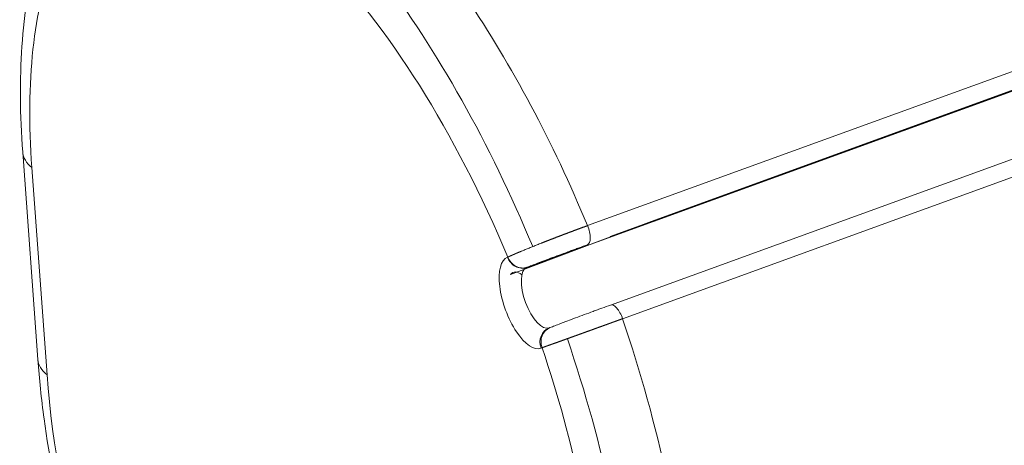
# Model space of a CAD drawing. Header units: millimetres. Extents: x 25069 to 61396, y 8621 to 21558.
# Tile 491 of 656: x 52243 to 52365, y 15666 to 15718. Entities that reach past the tile are written whole.
import ezdxf

# ---------------------------------------------------------------- set-up
doc = ezdxf.new("R2010")
doc.units = ezdxf.units.MM
doc.layers.add('10', color=7, linetype='Continuous')

msp = doc.modelspace()

# ---------------------------------------------------------------- linework, layer by layer
at = {"layer": '10', "color": 7, "linetype": 'Continuous', "lineweight": 15}
for p, q in [((52313.435, 15692.959), (52373.056, 15714.619)), ((52321.318, 15693.491), (52375.976, 15713.349)), ((52373.048, 15712.257), (52316.248, 15691.621)), ((52305.924, 15687.791), (52370.677, 15711.317)), ((52316.272, 15683.122), (52378.714, 15705.807)), ((52243.452, 15702.063), (52245.327, 15676.379)), ((52377.399, 15703.091), (52317.778, 15681.43)), ((52244.588, 15700.16), (52246.463, 15674.475)), ((52321.318, 15693.491), (52303.88, 15686.91)), ((52303.521, 15689.046), (52303.568, 15689.065)), ((52305.971, 15687.81), (52305.924, 15687.791)), ((52308.777, 15680.321), (52308.648, 15680.269)), ((52307.804, 15677.84), (52307.674, 15677.789))]:
    msp.add_line(p, q, dxfattribs=at)
for centre, major_axis, ratio, start_param, end_param in [((52279.814, 15671.879), (23.391, -64.383), 0.4144658, 1.6884629, 2.4183623), ((52279.814, 15671.879), (23.391, -64.383), 0.4144658, 3.5725835, 4.1136019), ((52279.814, 15671.879), (26.122, -71.902), 0.4144658, 1.6784007, 2.2199664), ((52286.657, 15674.365), (-26.122, 71.902), 0.4144658, 4.8215238, 5.2610129), ((52251.431, 15702.646), (7.979, 0.582), 0.5129499, 3.1421282, 3.6454702), ((52312.735, 15692.473), (0.683, -1.88), 0.4144658, 0.0120781, 1.6799312), ((52305.597, 15683.417), (-2.049, 5.639), 0.4144658, 0.0120781, 3.1536708), ((52305.231, 15689.668), (0.737, -1.859), 0.9099985, 4.6858752, 6.2566716), ((52305.278, 15689.686), (0.737, -1.859), 0.9099985, 4.6858752, 6.2566716), ((52307.308, 15684.039), (1.366, -3.76), 0.4144658, 3.1536708, 6.2952634), ((52305.597, 15683.417), (-1.366, 3.76), 0.4144658, 5.7020864, 6.5400907), ((52316.965, 15681.245), (-0.683, 1.88), 0.4144658, 4.6602536, 6.2952634), ((52286.657, 15674.365), (-26.122, 71.902), 0.4144658, 4.1136019, 4.6602536), ((52309.385, 15678.41), (-0.737, 1.859), 0.9099985, 0.0000181, 1.5442826), ((52309.515, 15678.462), (-0.737, 1.859), 0.9099985, 0.0000181, 1.5442826), ((52309.515, 15678.462), (-0.737, 1.859), 0.9099985, 6.2566716, 6.2832034), ((52279.814, 15671.879), (-26.122, 71.902), 0.4144658, 4.1144661, 4.6603849), ((52279.814, 15671.879), (23.391, -64.383), 0.4144658, 0.9720092, 1.5130276), ((52253.306, 15676.961), (7.979, 0.582), 0.5129499, 3.1421282, 3.6454702), ((52281.688, 15646.195), (23.391, -64.383), 0.4144658, 4.1136019, 4.9989757)]:
    msp.add_ellipse(centre, major_axis=major_axis, ratio=ratio, start_param=start_param, end_param=end_param, dxfattribs=at)
for points, knots in [([(52247.009, 15732.218), (52246.3, 15730.503), (52244.544, 15725.321), (52243.051, 15715.481), (52243.105, 15706.704), (52243.452, 15702.063)], [0, 0, 0, 0, 0.2117021, 0.6082341, 1, 1, 1, 1]), ([(52303.568, 15689.065), (52303.573, 15689.067), (52303.584, 15689.072), (52303.6, 15689.08), (52303.616, 15689.088), (52303.633, 15689.095), (52303.65, 15689.103), (52303.667, 15689.111), (52303.684, 15689.119), (52303.701, 15689.127), (52303.718, 15689.135), (52303.735, 15689.143), (52303.753, 15689.151), (52303.771, 15689.159), (52303.788, 15689.167), (52303.806, 15689.175), (52303.824, 15689.183), (52303.842, 15689.192), (52303.86, 15689.2), (52303.879, 15689.208), (52303.897, 15689.216), (52303.916, 15689.225), (52303.934, 15689.233), (52303.953, 15689.241), (52303.972, 15689.25), (52303.991, 15689.258), (52304.009, 15689.267), (52304.029, 15689.275), (52304.048, 15689.284), (52304.067, 15689.292), (52304.086, 15689.301), (52304.106, 15689.31), (52304.125, 15689.318), (52304.145, 15689.327), (52304.164, 15689.336), (52304.184, 15689.344), (52304.204, 15689.353), (52304.224, 15689.362), (52304.244, 15689.37), (52304.264, 15689.379), (52304.284, 15689.388), (52304.304, 15689.397), (52304.324, 15689.405), (52304.344, 15689.414), (52304.365, 15689.423), (52304.385, 15689.432), (52304.405, 15689.441), (52304.426, 15689.45), (52304.446, 15689.458), (52304.467, 15689.467), (52304.488, 15689.476), (52304.508, 15689.485), (52304.529, 15689.494), (52304.55, 15689.503), (52304.57, 15689.512), (52304.591, 15689.521), (52304.612, 15689.53), (52304.633, 15689.539), (52304.654, 15689.548), (52304.675, 15689.556), (52304.696, 15689.565), (52304.717, 15689.574), (52304.738, 15689.583), (52304.759, 15689.592), (52304.78, 15689.601), (52304.801, 15689.61), (52304.822, 15689.619), (52304.843, 15689.628), (52304.865, 15689.637), (52304.886, 15689.646), (52304.907, 15689.655), (52304.928, 15689.664), (52304.949, 15689.673), (52304.97, 15689.682), (52304.992, 15689.691), (52305.013, 15689.699), (52305.034, 15689.708), (52305.055, 15689.717), (52305.077, 15689.726), (52305.098, 15689.735), (52305.119, 15689.744), (52305.14, 15689.753), (52305.161, 15689.762), (52305.183, 15689.771), (52305.204, 15689.779), (52305.225, 15689.788), (52305.387, 15689.856), (52305.698, 15689.984), (52306.18, 15690.181), (52306.677, 15690.382), (52307.185, 15690.584), (52307.557, 15690.732), (52307.782, 15690.82), (52307.857, 15690.85), (52307.933, 15690.88), (52308.009, 15690.91), (52308.086, 15690.939), (52308.162, 15690.969), (52308.239, 15690.999), (52308.316, 15691.03), (52308.393, 15691.06), (52308.47, 15691.09), (52308.548, 15691.12), (52308.626, 15691.15), (52308.703, 15691.18), (52308.781, 15691.21), (52308.859, 15691.241), (52308.937, 15691.271), (52309.016, 15691.301), (52309.094, 15691.331), (52309.172, 15691.362), (52309.251, 15691.392), (52309.329, 15691.422), (52309.408, 15691.453), (52309.487, 15691.483), (52309.565, 15691.513), (52309.644, 15691.543), (52309.723, 15691.573), (52309.802, 15691.603), (52309.881, 15691.634), (52309.959, 15691.664), (52310.038, 15691.694), (52310.117, 15691.724), (52310.196, 15691.754), (52310.274, 15691.784), (52310.353, 15691.813), (52310.432, 15691.843), (52310.51, 15691.873), (52310.589, 15691.903), (52310.667, 15691.932), (52310.745, 15691.962), (52310.823, 15691.991), (52310.901, 15692.021), (52310.979, 15692.05), (52311.057, 15692.08), (52311.135, 15692.109), (52311.212, 15692.138), (52311.29, 15692.167), (52311.367, 15692.196), (52311.444, 15692.225), (52311.521, 15692.253), (52311.598, 15692.282), (52311.674, 15692.311), (52311.751, 15692.339), (52311.827, 15692.367), (52311.903, 15692.396), (52311.979, 15692.424), (52312.054, 15692.452), (52312.129, 15692.48), (52312.204, 15692.507), (52312.279, 15692.535), (52312.354, 15692.563), (52312.428, 15692.59), (52312.502, 15692.617), (52312.575, 15692.644), (52312.649, 15692.671), (52312.722, 15692.698), (52312.795, 15692.725), (52312.867, 15692.752), (52312.939, 15692.778), (52313.011, 15692.804), (52313.083, 15692.83), (52313.154, 15692.856), (52313.225, 15692.882), (52313.295, 15692.908), (52313.365, 15692.933), (52313.412, 15692.95), (52313.435, 15692.959)], [0, 0, 0, 0, 0.0033969, 0.0067831, 0.0101586, 0.0135234, 0.0168776, 0.020221, 0.0235538, 0.0268759, 0.0301873, 0.033488, 0.036778, 0.0400574, 0.043326, 0.046584, 0.0498313, 0.0530679, 0.0562938, 0.059509, 0.0627136, 0.0659074, 0.0690906, 0.072263, 0.0754248, 0.0785759, 0.0817163, 0.0848461, 0.0879651, 0.0910735, 0.0941711, 0.0972581, 0.1003344, 0.1034, 0.1064549, 0.1094991, 0.1125326, 0.1155555, 0.1185676, 0.1215691, 0.1245598, 0.1275399, 0.1305093, 0.133468, 0.136416, 0.1393534, 0.14228, 0.1451959, 0.1481012, 0.1509957, 0.1538796, 0.1567528, 0.1596153, 0.1624671, 0.1653082, 0.1681386, 0.1709583, 0.1737674, 0.1765657, 0.1793533, 0.1821303, 0.1848966, 0.1876521, 0.190397, 0.1931312, 0.1958547, 0.1985675, 0.2012696, 0.203961, 0.2066418, 0.2093118, 0.2119712, 0.2146198, 0.2172578, 0.219885, 0.2225016, 0.2251075, 0.2277027, 0.2302872, 0.232861, 0.2354241, 0.2379765, 0.2405182, 0.2430492, 0.2455696, 0.2480792, 0.2505782, 0.3027731, 0.3538319, 0.4037548, 0.452542, 0.5001938, 0.5070602, 0.513921, 0.5207762, 0.527626, 0.5344702, 0.5413089, 0.5481421, 0.5549697, 0.5617918, 0.5686085, 0.5754196, 0.5822252, 0.5890253, 0.5958198, 0.6026089, 0.6093925, 0.6161706, 0.6229432, 0.6297103, 0.6364719, 0.643228, 0.6499787, 0.6567238, 0.6634635, 0.6701977, 0.6769264, 0.6836497, 0.6903675, 0.6970799, 0.7037867, 0.7104882, 0.7171841, 0.7238746, 0.7305597, 0.7372393, 0.7439135, 0.7505823, 0.7572456, 0.7639035, 0.7705559, 0.777203, 0.7838446, 0.7904808, 0.7971115, 0.8037369, 0.8103569, 0.8169714, 0.8235806, 0.8301843, 0.8367827, 0.8433757, 0.8499633, 0.8565455, 0.8631223, 0.8696938, 0.8762598, 0.8828206, 0.8893759, 0.8959259, 0.9024705, 0.9090098, 0.9155438, 0.9220724, 0.9285956, 0.9351135, 0.9416261, 0.9481334, 0.9546353, 0.9611319, 0.9676232, 0.9741092, 0.9805898, 0.9870652, 0.9935352, 1, 1, 1, 1]), ([(52313.427, 15690.596), (52313.087, 15690.473), (52312.738, 15690.346), (52312.201, 15690.149), (52312.02, 15690.082), (52311.652, 15689.948), (52311.466, 15689.879), (52310.912, 15689.675), (52310.545, 15689.539), (52309.818, 15689.269), (52309.456, 15689.135), (52308.769, 15688.878), (52308.44, 15688.754), (52307.968, 15688.577), (52307.815, 15688.519), (52307.524, 15688.408), (52307.384, 15688.355), (52306.983, 15688.203), (52306.739, 15688.109), (52306.308, 15687.943), (52306.124, 15687.871), (52305.971, 15687.81)], [0, 0, 0, 0, 0.125, 0.125, 0.1875, 0.1875, 0.25, 0.25, 0.375, 0.375, 0.5, 0.5, 0.625, 0.625, 0.6875, 0.6875, 0.75, 0.75, 0.875, 0.875, 1, 1, 1, 1]), ([(52308.822, 15680.338), (52308.975, 15680.398), (52309.16, 15680.47), (52309.591, 15680.637), (52309.835, 15680.731), (52310.236, 15680.883), (52310.375, 15680.936), (52310.667, 15681.047), (52310.82, 15681.104), (52311.291, 15681.282), (52311.62, 15681.405), (52312.307, 15681.662), (52312.669, 15681.797), (52313.395, 15682.066), (52313.761, 15682.201), (52314.314, 15682.405), (52314.5, 15682.474), (52314.867, 15682.609), (52315.048, 15682.675), (52315.584, 15682.871), (52315.933, 15682.998), (52316.272, 15683.122)], [0, 0, 0, 0, 0.125, 0.125, 0.25, 0.25, 0.3125, 0.3125, 0.375, 0.375, 0.5, 0.5, 0.625, 0.625, 0.75, 0.75, 0.8125, 0.8125, 0.875, 0.875, 1, 1, 1, 1]), ([(52317.778, 15681.43), (52317.765, 15681.425), (52317.739, 15681.416), (52317.699, 15681.401), (52317.659, 15681.387), (52317.619, 15681.372), (52317.579, 15681.358), (52317.539, 15681.343), (52317.499, 15681.329), (52317.458, 15681.314), (52317.418, 15681.299), (52317.377, 15681.284), (52317.337, 15681.27), (52317.296, 15681.255), (52317.255, 15681.24), (52317.214, 15681.225), (52317.173, 15681.21), (52317.131, 15681.195), (52317.09, 15681.18), (52317.049, 15681.165), (52317.007, 15681.15), (52316.965, 15681.135), (52316.924, 15681.12), (52316.882, 15681.105), (52316.84, 15681.089), (52316.798, 15681.074), (52316.756, 15681.059), (52316.713, 15681.043), (52316.671, 15681.028), (52316.629, 15681.013), (52316.586, 15680.997), (52316.544, 15680.982), (52316.501, 15680.966), (52316.458, 15680.951), (52316.415, 15680.935), (52316.372, 15680.92), (52316.329, 15680.904), (52316.286, 15680.888), (52316.243, 15680.873), (52316.2, 15680.857), (52316.157, 15680.841), (52316.113, 15680.826), (52316.07, 15680.81), (52316.026, 15680.794), (52315.983, 15680.778), (52315.939, 15680.763), (52315.896, 15680.747), (52315.852, 15680.731), (52315.808, 15680.715), (52315.764, 15680.699), (52315.72, 15680.683), (52315.676, 15680.667), (52315.632, 15680.651), (52315.588, 15680.635), (52315.544, 15680.619), (52315.5, 15680.603), (52315.455, 15680.587), (52315.411, 15680.571), (52315.367, 15680.555), (52315.322, 15680.539), (52315.278, 15680.523), (52315.233, 15680.507), (52315.189, 15680.491), (52315.144, 15680.474), (52315.1, 15680.458), (52315.055, 15680.442), (52315.01, 15680.426), (52314.966, 15680.41), (52314.921, 15680.394), (52314.876, 15680.377), (52314.831, 15680.361), (52314.787, 15680.345), (52314.742, 15680.329), (52314.697, 15680.312), (52314.652, 15680.296), (52314.607, 15680.28), (52314.562, 15680.264), (52314.517, 15680.247), (52314.472, 15680.231), (52314.427, 15680.215), (52314.382, 15680.199), (52314.337, 15680.182), (52314.292, 15680.166), (52314.247, 15680.15), (52314.202, 15680.133), (52314.157, 15680.117), (52314.112, 15680.101), (52314.067, 15680.085), (52314.022, 15680.068), (52313.977, 15680.052), (52313.932, 15680.036), (52313.887, 15680.019), (52313.842, 15680.003), (52313.797, 15679.987), (52313.752, 15679.971), (52313.707, 15679.954), (52313.662, 15679.938), (52313.617, 15679.922), (52313.572, 15679.906), (52313.527, 15679.889), (52313.482, 15679.873), (52313.437, 15679.857), (52313.392, 15679.841), (52313.348, 15679.825), (52313.303, 15679.808), (52313.258, 15679.792), (52313.213, 15679.776), (52313.169, 15679.76), (52313.124, 15679.744), (52313.079, 15679.728), (52313.035, 15679.712), (52312.99, 15679.696), (52312.946, 15679.679), (52312.901, 15679.663), (52312.857, 15679.647), (52312.812, 15679.631), (52312.768, 15679.615), (52312.724, 15679.599), (52312.679, 15679.583), (52312.635, 15679.568), (52312.591, 15679.552), (52312.547, 15679.536), (52312.503, 15679.52), (52312.459, 15679.504), (52312.415, 15679.488), (52312.371, 15679.472), (52312.328, 15679.457), (52312.284, 15679.441), (52312.24, 15679.425), (52312.197, 15679.409), (52312.153, 15679.394), (52312.11, 15679.378), (52312.067, 15679.362), (52312.02, 15679.346), (52311.97, 15679.328), (52311.917, 15679.308), (52311.863, 15679.289), (52311.809, 15679.27), (52311.756, 15679.25), (52311.702, 15679.231), (52311.648, 15679.212), (52311.594, 15679.192), (52311.54, 15679.173), (52311.486, 15679.153), (52311.431, 15679.133), (52311.377, 15679.114), (52311.323, 15679.094), (52311.268, 15679.075), (52311.214, 15679.055), (52311.159, 15679.035), (52311.105, 15679.016), (52311.05, 15678.996), (52310.995, 15678.976), (52310.941, 15678.957), (52310.886, 15678.937), (52310.832, 15678.917), (52310.777, 15678.898), (52310.722, 15678.878), (52310.668, 15678.858), (52310.613, 15678.839), (52310.559, 15678.819), (52310.504, 15678.8), (52310.45, 15678.78), (52310.396, 15678.761), (52310.342, 15678.741), (52310.287, 15678.722), (52310.233, 15678.702), (52310.179, 15678.683), (52310.126, 15678.664), (52310.072, 15678.644), (52310.018, 15678.625), (52309.965, 15678.606), (52309.912, 15678.587), (52309.858, 15678.568), (52309.806, 15678.549), (52309.753, 15678.53), (52309.7, 15678.511), (52309.648, 15678.493), (52309.596, 15678.474), (52309.544, 15678.455), (52309.492, 15678.437), (52309.44, 15678.418), (52309.389, 15678.4), (52309.338, 15678.382), (52309.287, 15678.364), (52309.237, 15678.346), (52309.187, 15678.328), (52309.137, 15678.31), (52309.087, 15678.293), (52309.038, 15678.275), (52308.989, 15678.258), (52308.94, 15678.24), (52308.892, 15678.223), (52308.844, 15678.206), (52308.797, 15678.19), (52308.75, 15678.173), (52308.703, 15678.156), (52308.657, 15678.14), (52308.611, 15678.124), (52308.566, 15678.108), (52308.521, 15678.092), (52308.476, 15678.076), (52308.432, 15678.061), (52308.389, 15678.045), (52308.346, 15678.03), (52308.303, 15678.015), (52308.262, 15678), (52308.22, 15677.986), (52308.179, 15677.971), (52308.139, 15677.957), (52308.099, 15677.943), (52308.06, 15677.93), (52308.022, 15677.916), (52307.984, 15677.903), (52307.946, 15677.89), (52307.91, 15677.877), (52307.874, 15677.864), (52307.838, 15677.852), (52307.816, 15677.844), (52307.804, 15677.84)], [0, 0, 0, 0, 0.0036731, 0.0073479, 0.0110245, 0.0147027, 0.0183827, 0.0220644, 0.0257478, 0.0294329, 0.0331197, 0.0368082, 0.0404985, 0.0441905, 0.0478842, 0.0515796, 0.0552767, 0.0589755, 0.0626761, 0.0663784, 0.0700824, 0.0737881, 0.0774955, 0.0812047, 0.0849156, 0.0886282, 0.0923425, 0.0960585, 0.0997763, 0.1034958, 0.107217, 0.1109399, 0.1146645, 0.1183909, 0.122119, 0.1258488, 0.1295804, 0.1333136, 0.1370486, 0.1407853, 0.1445238, 0.1482639, 0.1520058, 0.1557494, 0.1594948, 0.1632418, 0.1669906, 0.1707411, 0.1744934, 0.1782473, 0.182003, 0.1857605, 0.1895196, 0.1932805, 0.1970431, 0.2008075, 0.2045735, 0.2083413, 0.2121109, 0.2158821, 0.2196551, 0.2234299, 0.2272063, 0.2309845, 0.2347644, 0.2385461, 0.2423294, 0.2461146, 0.2499014, 0.25369, 0.2574803, 0.2612723, 0.2650661, 0.2688616, 0.2726589, 0.2764579, 0.2802586, 0.284061, 0.2878652, 0.2916711, 0.2954788, 0.2992882, 0.3030993, 0.3069122, 0.3107268, 0.3145431, 0.3183612, 0.322181, 0.3260026, 0.3298258, 0.3336509, 0.3374776, 0.3413061, 0.3451364, 0.3489684, 0.3528021, 0.3566375, 0.3604747, 0.3643137, 0.3681544, 0.3719968, 0.3758409, 0.3796869, 0.3835345, 0.3873839, 0.391235, 0.3950879, 0.3989425, 0.4027988, 0.4066569, 0.4105168, 0.4143783, 0.4182417, 0.4221067, 0.4259735, 0.4298421, 0.4337124, 0.4375844, 0.4414582, 0.4453337, 0.449211, 0.45309, 0.4569708, 0.4608533, 0.4647376, 0.4686236, 0.4725113, 0.4764008, 0.480292, 0.484185, 0.4880797, 0.4919762, 0.4958744, 0.4997744, 0.5045892, 0.5094295, 0.5142953, 0.5191865, 0.5241033, 0.5290455, 0.5340132, 0.5390063, 0.544025, 0.5490691, 0.5541387, 0.5592338, 0.5643544, 0.5695004, 0.574672, 0.579869, 0.5850915, 0.5903395, 0.5956129, 0.6009119, 0.6062363, 0.6115862, 0.6169616, 0.6223624, 0.6277888, 0.6332406, 0.6387179, 0.6442207, 0.649749, 0.6553028, 0.660882, 0.6664868, 0.672117, 0.6777727, 0.6834538, 0.6891605, 0.6948927, 0.7006503, 0.7064334, 0.712242, 0.7180761, 0.7239356, 0.7298206, 0.7357312, 0.7416672, 0.7476287, 0.7536156, 0.7596281, 0.765666, 0.7717294, 0.7778183, 0.7839327, 0.7900725, 0.7962378, 0.8024287, 0.808645, 0.8148867, 0.821154, 0.8274467, 0.8337649, 0.8401086, 0.8464778, 0.8528724, 0.8592925, 0.8657381, 0.8722092, 0.8787058, 0.8852278, 0.8917753, 0.8983483, 0.9049468, 0.9115707, 0.9182201, 0.924895, 0.9315954, 0.9383212, 0.9450725, 0.9518493, 0.9586515, 0.9654793, 0.9723325, 0.9792111, 0.9861153, 0.9930449, 1, 1, 1, 1]), ([(52245.327, 15676.379), (52245.505, 15673.96), (52246.243, 15666.82), (52248.654, 15654.376), (52251.932, 15642.504), (52254.515, 15635.987), (52255.211, 15634.331)], [0, 0, 0, 0, 0.1832423, 0.5330531, 0.880946, 1, 1, 1, 1])]:
    msp.add_open_spline(points, degree=3, knots=knots, dxfattribs=at)

doc.saveas('drawing.dxf')
